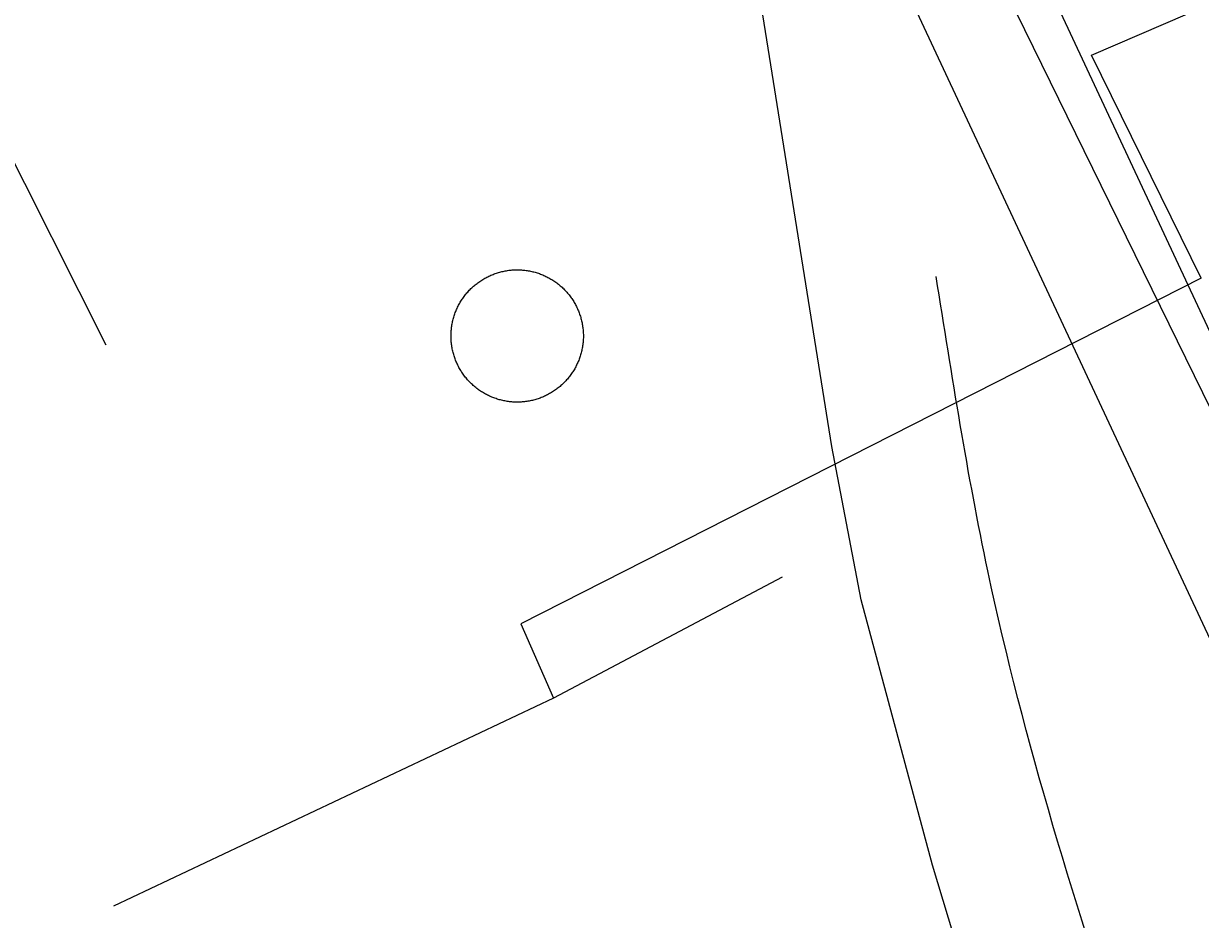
# Model space of a CAD drawing. Extents: x 3651524 to 3689615, y 505651 to 531377.
# Drawn here: x 3679103.4 to 3679239.4, y 515929.2 to 516032.7 of the extents above; entities that cross this region are included whole.
import ezdxf

# ---------------------------------------------------------------- set-up
doc = ezdxf.new("R2010")
doc.units = 0
for name, color, linetype in [('V-DOMW-TANK', 7, 'Continuous'), ('V-RAIL-TRAK', 7, 'Continuous'), ('V-ROAD-CNTR', 7, 'Continuous'), ('V-UTIL-LINE', 7, 'Continuous')]:
    doc.layers.add(name, color=color, linetype=linetype)

msp = doc.modelspace()

# ---------------------------------------------------------------- linework, layer by layer
at = {"layer": 'V-DOMW-TANK'}
for points in [[(3679153.135, 515998.916), (3679153.176, 515999.04), (3679153.221, 515999.167), (3679153.266, 515999.292), (3679153.315, 515999.417), (3679153.364, 515999.54), (3679153.418, 515999.663), (3679153.473, 515999.786), (3679153.528, 515999.907), (3679153.588, 516000.026), (3679153.649, 516000.144), (3679153.708, 516000.261), (3679153.776, 516000.378), (3679153.844, 516000.495), (3679153.913, 516000.607), (3679153.983, 516000.722), (3679154.057, 516000.832), (3679154.13, 516000.943), (3679154.208, 516001.052), (3679154.286, 516001.16), (3679154.368, 516001.267), (3679154.45, 516001.371), (3679154.534, 516001.476), (3679154.62, 516001.576), (3679154.708, 516001.676), (3679154.798, 516001.777), (3679154.888, 516001.873), (3679154.982, 516001.969), (3679155.077, 516002.063), (3679155.173, 516002.155), (3679155.271, 516002.246), (3679155.369, 516002.336), (3679155.468, 516002.422), (3679155.572, 516002.508), (3679155.677, 516002.592), (3679155.783, 516002.674), (3679155.89, 516002.753), (3679155.996, 516002.831), (3679156.107, 516002.909), (3679156.217, 516002.983), (3679156.33, 516003.055), (3679156.443, 516003.124), (3679156.557, 516003.194), (3679156.674, 516003.259), (3679156.791, 516003.325), (3679156.907, 516003.386), (3679157.026, 516003.448), (3679157.147, 516003.505), (3679157.268, 516003.56), (3679157.391, 516003.616), (3679157.514, 516003.667), (3679157.637, 516003.716), (3679157.761, 516003.763), (3679157.886, 516003.81), (3679158.013, 516003.853), (3679158.14, 516003.894), (3679158.267, 516003.931), (3679158.396, 516003.968), (3679158.525, 516004.003), (3679158.654, 516004.036), (3679158.785, 516004.064), (3679158.914, 516004.089), (3679159.046, 516004.117), (3679159.179, 516004.14), (3679159.31, 516004.16), (3679159.443, 516004.181), (3679159.574, 516004.193), (3679159.707, 516004.208), (3679159.84, 516004.22), (3679159.973, 516004.228), (3679160.106, 516004.234), (3679160.24, 516004.24), (3679160.373, 516004.24), (3679160.506, 516004.24), (3679160.639, 516004.24), (3679160.774, 516004.232), (3679160.907, 516004.226), (3679161.04, 516004.216), (3679161.171, 516004.203), (3679161.304, 516004.189), (3679161.438, 516004.173), (3679161.569, 516004.154), (3679161.7, 516004.132), (3679161.833, 516004.109), (3679161.964, 516004.083), (3679162.093, 516004.056), (3679162.224, 516004.025), (3679162.353, 516003.993), (3679162.482, 516003.958), (3679162.609, 516003.921), (3679162.738, 516003.88), (3679162.863, 516003.839), (3679162.99, 516003.796), (3679163.115, 516003.749), (3679163.24, 516003.704), (3679163.363, 516003.651), (3679163.486, 516003.599), (3679163.608, 516003.544), (3679163.731, 516003.487), (3679163.85, 516003.429), (3679163.967, 516003.368)], [(3679163.967, 516003.368), (3679164.086, 516003.304), (3679164.2, 516003.239), (3679164.317, 516003.173), (3679164.432, 516003.104), (3679164.544, 516003.032), (3679164.653, 516002.96), (3679164.766, 516002.885), (3679164.874, 516002.809), (3679164.981, 516002.729), (3679165.089, 516002.649), (3679165.194, 516002.565), (3679165.298, 516002.481), (3679165.398, 516002.395), (3679165.499, 516002.307), (3679165.599, 516002.219), (3679165.695, 516002.127), (3679165.792, 516002.035), (3679165.886, 516001.94), (3679165.978, 516001.844), (3679166.068, 516001.746), (3679166.158, 516001.643), (3679166.244, 516001.545), (3679166.33, 516001.443), (3679166.412, 516001.338), (3679166.496, 516001.234), (3679166.576, 516001.127), (3679166.654, 516001.017), (3679166.73, 516000.908), (3679166.805, 516000.798), (3679166.877, 516000.687), (3679166.947, 516000.572), (3679167.016, 516000.458), (3679167.082, 516000.343), (3679167.147, 516000.226), (3679167.209, 516000.107), (3679167.268, 515999.989), (3679167.328, 515999.868), (3679167.383, 515999.747), (3679167.438, 515999.626), (3679167.489, 515999.503), (3679167.539, 515999.376), (3679167.586, 515999.253), (3679167.631, 515999.129), (3679167.674, 515999.002), (3679167.715, 515998.875), (3679167.754, 515998.748), (3679167.79, 515998.619), (3679167.825, 515998.49), (3679167.856, 515998.361), (3679167.887, 515998.229), (3679167.913, 515998.1), (3679167.938, 515997.969), (3679167.963, 515997.838), (3679167.983, 515997.705), (3679168.001, 515997.574), (3679168.016, 515997.441), (3679168.03, 515997.308), (3679168.04, 515997.175), (3679168.051, 515997.042), (3679168.057, 515996.909), (3679168.061, 515996.775), (3679168.063, 515996.642), (3679168.063, 515996.509), (3679168.061, 515996.376), (3679168.055, 515996.241), (3679168.049, 515996.108), (3679168.038, 515995.975), (3679168.026, 515995.844), (3679168.012, 515995.708), (3679167.995, 515995.577), (3679167.977, 515995.446), (3679167.954, 515995.313), (3679167.932, 515995.182), (3679167.903, 515995.051), (3679167.877, 515994.922), (3679167.848, 515994.791), (3679167.813, 515994.662), (3679167.78, 515994.533), (3679167.743, 515994.406), (3679167.702, 515994.277), (3679167.661, 515994.15), (3679167.618, 515994.025), (3679167.571, 515993.9), (3679167.524, 515993.775), (3679167.473, 515993.654), (3679167.422, 515993.529), (3679167.367, 515993.406), (3679167.309, 515993.286), (3679167.25, 515993.167), (3679167.19, 515993.048), (3679167.127, 515992.929), (3679167.061, 515992.813), (3679166.996, 515992.7), (3679166.926, 515992.583), (3679166.855, 515992.47), (3679166.783, 515992.36), (3679166.707, 515992.249), (3679166.629, 515992.139), (3679166.551, 515992.032), (3679166.472, 515991.926)], [(3679154.769, 515991.444), (3679154.679, 515991.547), (3679154.593, 515991.647), (3679154.507, 515991.75), (3679154.423, 515991.854), (3679154.341, 515991.958), (3679154.261, 515992.065), (3679154.184, 515992.174), (3679154.108, 515992.282), (3679154.034, 515992.395), (3679153.96, 515992.505), (3679153.891, 515992.62), (3679153.823, 515992.735), (3679153.756, 515992.849), (3679153.692, 515992.968), (3679153.629, 515993.085), (3679153.569, 515993.204), (3679153.51, 515993.322), (3679153.454, 515993.445), (3679153.401, 515993.566), (3679153.348, 515993.689), (3679153.299, 515993.814), (3679153.252, 515993.939), (3679153.207, 515994.064), (3679153.164, 515994.191), (3679153.123, 515994.318), (3679153.082, 515994.445), (3679153.047, 515994.574), (3679153.014, 515994.703), (3679152.981, 515994.832), (3679152.951, 515994.961), (3679152.924, 515995.092), (3679152.899, 515995.223), (3679152.877, 515995.354), (3679152.856, 515995.487), (3679152.838, 515995.618), (3679152.822, 515995.751), (3679152.807, 515995.885), (3679152.797, 515996.018), (3679152.789, 515996.151), (3679152.781, 515996.284), (3679152.777, 515996.417), (3679152.775, 515996.55), (3679152.775, 515996.683), (3679152.779, 515996.816), (3679152.783, 515996.949), (3679152.791, 515997.081), (3679152.801, 515997.216), (3679152.811, 515997.349), (3679152.826, 515997.482), (3679152.842, 515997.615), (3679152.863, 515997.746), (3679152.883, 515997.877), (3679152.908, 515998.01), (3679152.932, 515998.141), (3679152.961, 515998.27), (3679152.992, 515998.401), (3679153.022, 515998.531), (3679153.059, 515998.66), (3679153.096, 515998.787), (3679153.135, 515998.916)], [(3679166.472, 515991.926), (3679166.388, 515991.821), (3679166.304, 515991.717), (3679166.218, 515991.614), (3679166.13, 515991.514), (3679166.041, 515991.418), (3679165.949, 515991.32), (3679165.857, 515991.223), (3679165.763, 515991.129), (3679165.667, 515991.037), (3679165.568, 515990.945), (3679165.468, 515990.857), (3679165.368, 515990.769), (3679165.265, 515990.685), (3679165.163, 515990.601), (3679165.056, 515990.519), (3679164.95, 515990.439), (3679164.841, 515990.361), (3679164.731, 515990.281), (3679164.62, 515990.209), (3679164.51, 515990.138), (3679164.395, 515990.066), (3679164.28, 515989.999), (3679164.166, 515989.931), (3679164.049, 515989.867), (3679163.93, 515989.804), (3679163.811, 515989.745), (3679163.69, 515989.685), (3679163.57, 515989.63), (3679163.449, 515989.577), (3679163.326, 515989.525), (3679163.201, 515989.476), (3679163.076, 515989.427), (3679162.951, 515989.382), (3679162.824, 515989.339), (3679162.697, 515989.3), (3679162.57, 515989.259), (3679162.441, 515989.224), (3679162.312, 515989.19), (3679162.183, 515989.157), (3679162.054, 515989.128), (3679161.923, 515989.099), (3679161.79, 515989.075), (3679161.661, 515989.052), (3679161.528, 515989.032), (3679161.397, 515989.013), (3679161.264, 515988.997), (3679161.13, 515988.985), (3679160.997, 515988.973), (3679160.864, 515988.964), (3679160.731, 515988.958), (3679160.6, 515988.954), (3679160.465, 515988.952), (3679160.332, 515988.952), (3679160.199, 515988.954), (3679160.065, 515988.96), (3679159.932, 515988.966), (3679159.799, 515988.977), (3679159.666, 515988.989), (3679159.533, 515989.003), (3679159.4, 515989.02), (3679159.269, 515989.038), (3679159.136, 515989.059), (3679159.007, 515989.083), (3679158.876, 515989.108), (3679158.744, 515989.136), (3679158.613, 515989.167), (3679158.484, 515989.2), (3679158.355, 515989.235), (3679158.228, 515989.272), (3679158.101, 515989.31), (3679157.972, 515989.353), (3679157.847, 515989.396), (3679157.723, 515989.441), (3679157.598, 515989.491), (3679157.475, 515989.542), (3679157.352, 515989.593), (3679157.231, 515989.648), (3679157.108, 515989.706), (3679156.991, 515989.763), (3679156.873, 515989.824), (3679156.754, 515989.888), (3679156.637, 515989.951), (3679156.522, 515990.019), (3679156.408, 515990.089), (3679156.295, 515990.16), (3679156.182, 515990.232), (3679156.072, 515990.308), (3679155.963, 515990.384), (3679155.855, 515990.463), (3679155.748, 515990.543), (3679155.644, 515990.625), (3679155.541, 515990.709), (3679155.441, 515990.795), (3679155.339, 515990.883), (3679155.24, 515990.973), (3679155.14, 515991.066), (3679155.046, 515991.158), (3679154.952, 515991.252), (3679154.859, 515991.348), (3679154.769, 515991.444)]]:
    msp.add_lwpolyline(points, dxfattribs=at)
at = {"layer": 'V-RAIL-TRAK'}
msp.add_lwpolyline([(3679315.703, 515827.043), (3679252.383, 515964.011), (3679177.93, 516115.895)], dxfattribs=at)
at = {"layer": 'V-ROAD-CNTR'}
for points in [[(3679542.831, 515350.205), (3679165.464, 516157.521)], [(3679636.505, 515114.383), (3679153.616, 516147.445)], [(3679159.294, 515689.401), (3679165.303, 515725.415), (3679171.101, 515761.361), (3679174.345, 515783.259), (3679177.767, 515806.81), (3679182.367, 515819.286), (3679196.367, 515834.364), (3679217.208, 515850.073), (3679222.721, 515856.134), (3679223.287, 515857.288), (3679223.653, 515859.224), (3679223.539, 515869.786), (3679221.328, 515887.943), (3679217.258, 515906.104), (3679208.395, 515935.45), (3679200.162, 515966.103), (3679196.773, 515983.833), (3679188.068, 516038.317)]]:
    msp.add_lwpolyline(points, dxfattribs=at)
msp.add_spline([(3679174.089, 515686.932), (3679185.925, 515759.068), (3679192.385, 515803.097), (3679238.667, 515857.9), (3679231.774, 515909.918), (3679214.792, 515969.461), (3679208.824, 516003.481)], degree=3, dxfattribs=at)
at = {"layer": 'V-UTIL-LINE'}
msp.add_line((3679086.272, 516048.41), (3679112.898, 515995.565), dxfattribs=at)
for points in [[(3679239.438, 516003.274), (3679226.769, 516029.029), (3679254.478, 516041.01), (3679224.188, 516116.004)], [(3679239.438, 516003.274), (3679160.827, 515963.325), (3679164.612, 515954.746)], [(3679191.046, 515968.714), (3679164.612, 515954.746), (3679113.779, 515930.709)]]:
    msp.add_lwpolyline(points, dxfattribs=at)

doc.saveas('drawing.dxf')
